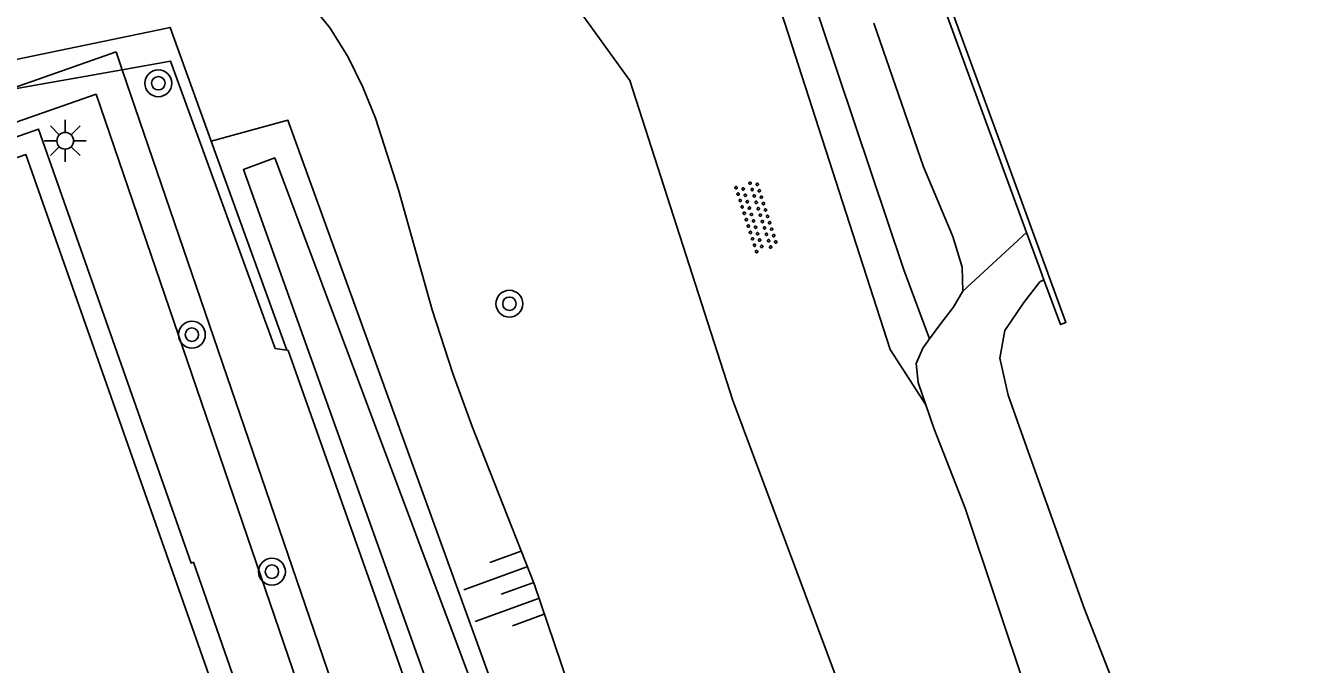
# Model space of a CAD drawing. Extents: x 135990 to 139000, y 393500 to 396000.
# Drawn here: x 136068.8 to 136106.61, y 395947.76 to 395966.79 of the extents above; entities that cross this region are included whole.
import ezdxf

# ---------------------------------------------------------------- set-up
doc = ezdxf.new("R2010")
doc.units = 0
for name, color, linetype in [('gg-afsc-hekwerk', 7, 'Continuous'), ('gg-knt-BGT kruinlijn', 7, 'Continuous'), ('gg-knt-bovenkant onderkant talud', 7, 'Continuous'), ('gg-knt-verharding', 7, 'Continuous'), ('gg-kntw-bovenkant insteek waterloop', 7, 'Continuous'), ('gg-kntw-waterlijn', 7, 'Continuous'), ('gt-grn-groengrens', 7, 'Continuous'), ('gt-symb-boom', 7, 'Continuous'), ('gt-symb-lichtmast', 7, 'Continuous'), ('gt-symb-overige verharding', 7, 'Continuous'), ('gt-symb-talud symbool', 7, 'Continuous'), ('gx-grn-maaiveld', 7, 'Continuous')]:
    doc.layers.add(name, color=color, linetype=linetype)

# ---------------------------------------------------------------- blocks, each defined once
blk = doc.blocks.new('gt0-LMAST')
at = {"layer": 'gt-symb-lichtmast'}
for p, q in [((-0.182, 0.173), (-0.447, 0.438)), ((-0.005, 0.246), (-0.005, 0.621)), ((0.172, 0.173), (0.437, 0.438)), ((-0.255, -0.004), (-0.63, -0.004)), ((-0.182, -0.181), (-0.447, -0.446)), ((-0.005, -0.254), (-0.005, -0.629)), ((0.437, -0.446), (0.172, -0.181)), ((0.245, -0.004), (0.62, -0.004))]:
    blk.add_line(p, q, dxfattribs=at)
blk.add_circle((-0.005, -0.004), 0.25, dxfattribs=at)
blk = doc.blocks.new('gt0-BOOM')
at = {"layer": 'gt-symb-boom'}
for radius in [0.4, 0.2]:
    blk.add_circle((0, 0), radius, dxfattribs=at)
blk = doc.blocks.new('gt0-TALUD_1')
at = {"layer": 'gt-symb-talud symbool'}
for p, q in [((-1, -1), (-1, 0)), ((-0.5, -2), (-0.5, 0)), ((0, -1), (0, 0)), ((0.5, -2), (0.5, 0)), ((1, -1), (1, 0))]:
    blk.add_line(p, q, dxfattribs=at)
blk = doc.blocks.new('gt0-OVH')
at = {"layer": 'gt-symb-overige verharding'}
for points in [[(-0.972, 0.298), (-0.967, 0.308), (-0.965, 0.319), (-0.966, 0.33), (-0.971, 0.34), (-0.978, 0.348), (-0.988, 0.353), (-0.999, 0.355), (-1.01, 0.354), (-1.02, 0.349), (-1.028, 0.342), (-1.033, 0.332), (-1.035, 0.321), (-1.034, 0.31), (-1.029, 0.3), (-1.022, 0.292), (-1.012, 0.287), (-1.001, 0.285), (-0.99, 0.286), (-0.98, 0.291)], [(-0.872, 0.106), (-0.867, 0.116), (-0.865, 0.126), (-0.866, 0.137), (-0.871, 0.147), (-0.878, 0.156), (-0.888, 0.161), (-0.899, 0.163), (-0.91, 0.162), (-0.92, 0.157), (-0.928, 0.15), (-0.933, 0.14), (-0.935, 0.129), (-0.934, 0.118), (-0.929, 0.108), (-0.922, 0.1), (-0.912, 0.095), (-0.901, 0.092), (-0.89, 0.094), (-0.88, 0.098)], [(-0.772, 0.298), (-0.767, 0.308), (-0.765, 0.319), (-0.766, 0.33), (-0.771, 0.34), (-0.778, 0.348), (-0.788, 0.353), (-0.799, 0.355), (-0.81, 0.354), (-0.82, 0.349), (-0.828, 0.342), (-0.833, 0.332), (-0.835, 0.321), (-0.834, 0.31), (-0.829, 0.3), (-0.822, 0.292), (-0.812, 0.287), (-0.801, 0.285), (-0.79, 0.286), (-0.78, 0.291)], [(-0.672, 0.106), (-0.667, 0.116), (-0.665, 0.126), (-0.666, 0.137), (-0.671, 0.147), (-0.678, 0.156), (-0.688, 0.161), (-0.699, 0.163), (-0.71, 0.162), (-0.72, 0.157), (-0.728, 0.15), (-0.733, 0.14), (-0.735, 0.129), (-0.734, 0.118), (-0.729, 0.108), (-0.722, 0.1), (-0.712, 0.095), (-0.701, 0.092), (-0.69, 0.094), (-0.68, 0.098)], [(-0.572, 0.298), (-0.567, 0.308), (-0.565, 0.319), (-0.566, 0.33), (-0.571, 0.34), (-0.578, 0.348), (-0.588, 0.353), (-0.599, 0.355), (-0.61, 0.354), (-0.62, 0.349), (-0.628, 0.342), (-0.633, 0.332), (-0.635, 0.321), (-0.634, 0.31), (-0.629, 0.3), (-0.622, 0.292), (-0.612, 0.287), (-0.601, 0.285), (-0.59, 0.286), (-0.58, 0.291)], [(-0.472, 0.106), (-0.467, 0.116), (-0.465, 0.126), (-0.466, 0.137), (-0.471, 0.147), (-0.478, 0.156), (-0.488, 0.161), (-0.499, 0.163), (-0.51, 0.162), (-0.52, 0.157), (-0.528, 0.15), (-0.533, 0.14), (-0.535, 0.129), (-0.534, 0.118), (-0.529, 0.108), (-0.522, 0.1), (-0.512, 0.095), (-0.501, 0.092), (-0.49, 0.094), (-0.48, 0.098)], [(-0.372, 0.298), (-0.367, 0.308), (-0.365, 0.319), (-0.366, 0.33), (-0.371, 0.34), (-0.378, 0.348), (-0.388, 0.353), (-0.399, 0.355), (-0.41, 0.354), (-0.42, 0.349), (-0.428, 0.342), (-0.433, 0.332), (-0.435, 0.321), (-0.434, 0.31), (-0.429, 0.3), (-0.422, 0.292), (-0.412, 0.287), (-0.401, 0.285), (-0.39, 0.286), (-0.38, 0.291)], [(-0.272, 0.106), (-0.267, 0.116), (-0.265, 0.126), (-0.266, 0.137), (-0.271, 0.147), (-0.278, 0.156), (-0.288, 0.161), (-0.299, 0.163), (-0.31, 0.162), (-0.32, 0.157), (-0.328, 0.15), (-0.333, 0.14), (-0.335, 0.129), (-0.334, 0.118), (-0.329, 0.108), (-0.322, 0.1), (-0.312, 0.095), (-0.301, 0.092), (-0.29, 0.094), (-0.28, 0.098)], [(-0.172, 0.298), (-0.167, 0.308), (-0.165, 0.319), (-0.166, 0.33), (-0.171, 0.34), (-0.178, 0.348), (-0.188, 0.353), (-0.199, 0.355), (-0.21, 0.354), (-0.22, 0.349), (-0.228, 0.342), (-0.233, 0.332), (-0.235, 0.321), (-0.234, 0.31), (-0.229, 0.3), (-0.222, 0.292), (-0.212, 0.287), (-0.201, 0.285), (-0.19, 0.286), (-0.18, 0.291)], [(-0.072, 0.106), (-0.067, 0.116), (-0.065, 0.126), (-0.066, 0.137), (-0.071, 0.147), (-0.078, 0.156), (-0.088, 0.161), (-0.099, 0.163), (-0.11, 0.162), (-0.12, 0.157), (-0.128, 0.15), (-0.133, 0.14), (-0.135, 0.129), (-0.134, 0.118), (-0.129, 0.108), (-0.122, 0.1), (-0.112, 0.095), (-0.101, 0.092), (-0.09, 0.094), (-0.08, 0.098)], [(0.028, 0.298), (0.033, 0.308), (0.035, 0.319), (0.034, 0.33), (0.029, 0.34), (0.022, 0.348), (0.012, 0.353), (0.001, 0.355), (-0.01, 0.354), (-0.02, 0.349), (-0.028, 0.342), (-0.033, 0.332), (-0.035, 0.321), (-0.034, 0.31), (-0.029, 0.3), (-0.022, 0.292), (-0.012, 0.287), (-0.001, 0.285), (0.01, 0.286), (0.02, 0.291)], [(0.128, 0.106), (0.133, 0.116), (0.135, 0.126), (0.134, 0.137), (0.129, 0.147), (0.122, 0.156), (0.112, 0.161), (0.101, 0.163), (0.09, 0.162), (0.08, 0.157), (0.072, 0.15), (0.067, 0.14), (0.065, 0.129), (0.066, 0.118), (0.071, 0.108), (0.078, 0.1), (0.088, 0.095), (0.099, 0.092), (0.11, 0.094), (0.12, 0.098)], [(0.228, 0.298), (0.233, 0.308), (0.235, 0.319), (0.234, 0.33), (0.229, 0.34), (0.222, 0.348), (0.212, 0.353), (0.201, 0.355), (0.19, 0.354), (0.18, 0.349), (0.172, 0.342), (0.167, 0.332), (0.165, 0.321), (0.166, 0.31), (0.171, 0.3), (0.178, 0.292), (0.188, 0.287), (0.199, 0.285), (0.21, 0.286), (0.22, 0.291)], [(0.328, 0.106), (0.333, 0.116), (0.335, 0.126), (0.334, 0.137), (0.329, 0.147), (0.322, 0.156), (0.312, 0.161), (0.301, 0.163), (0.29, 0.162), (0.28, 0.157), (0.272, 0.15), (0.267, 0.14), (0.265, 0.129), (0.266, 0.118), (0.271, 0.108), (0.278, 0.1), (0.288, 0.095), (0.299, 0.092), (0.31, 0.094), (0.32, 0.098)], [(0.428, 0.298), (0.433, 0.308), (0.435, 0.319), (0.434, 0.33), (0.429, 0.34), (0.422, 0.348), (0.412, 0.353), (0.401, 0.355), (0.39, 0.354), (0.38, 0.349), (0.372, 0.342), (0.367, 0.332), (0.365, 0.321), (0.366, 0.31), (0.371, 0.3), (0.378, 0.292), (0.388, 0.287), (0.399, 0.285), (0.41, 0.286), (0.42, 0.291)], [(0.528, 0.106), (0.533, 0.116), (0.535, 0.126), (0.534, 0.137), (0.529, 0.147), (0.522, 0.156), (0.512, 0.161), (0.501, 0.163), (0.49, 0.162), (0.48, 0.157), (0.472, 0.15), (0.467, 0.14), (0.465, 0.129), (0.466, 0.118), (0.471, 0.108), (0.478, 0.1), (0.488, 0.095), (0.499, 0.092), (0.51, 0.094), (0.52, 0.098)], [(0.628, 0.298), (0.633, 0.308), (0.635, 0.319), (0.634, 0.33), (0.629, 0.34), (0.622, 0.348), (0.612, 0.353), (0.601, 0.355), (0.59, 0.354), (0.58, 0.349), (0.572, 0.342), (0.567, 0.332), (0.565, 0.321), (0.566, 0.31), (0.571, 0.3), (0.578, 0.292), (0.588, 0.287), (0.599, 0.285), (0.61, 0.286), (0.62, 0.291)], [(0.728, 0.106), (0.733, 0.116), (0.735, 0.126), (0.734, 0.137), (0.729, 0.147), (0.722, 0.156), (0.712, 0.161), (0.701, 0.163), (0.69, 0.162), (0.68, 0.157), (0.672, 0.15), (0.667, 0.14), (0.665, 0.129), (0.666, 0.118), (0.671, 0.108), (0.678, 0.1), (0.688, 0.095), (0.699, 0.092), (0.71, 0.094), (0.72, 0.098)], [(0.828, 0.298), (0.833, 0.308), (0.835, 0.319), (0.834, 0.33), (0.829, 0.34), (0.822, 0.348), (0.812, 0.353), (0.801, 0.355), (0.79, 0.354), (0.78, 0.349), (0.772, 0.342), (0.767, 0.332), (0.765, 0.321), (0.766, 0.31), (0.771, 0.3), (0.778, 0.292), (0.788, 0.287), (0.799, 0.285), (0.81, 0.286), (0.82, 0.291)], [(0.928, 0.106), (0.933, 0.116), (0.935, 0.126), (0.934, 0.137), (0.929, 0.147), (0.922, 0.156), (0.912, 0.161), (0.901, 0.163), (0.89, 0.162), (0.88, 0.157), (0.872, 0.15), (0.867, 0.14), (0.865, 0.129), (0.866, 0.118), (0.871, 0.108), (0.878, 0.1), (0.888, 0.095), (0.899, 0.092), (0.91, 0.094), (0.92, 0.098)], [(1.028, 0.298), (1.033, 0.308), (1.035, 0.319), (1.034, 0.33), (1.029, 0.34), (1.022, 0.348), (1.012, 0.353), (1.001, 0.355), (0.99, 0.354), (0.98, 0.349), (0.972, 0.342), (0.967, 0.332), (0.965, 0.321), (0.966, 0.31), (0.971, 0.3), (0.978, 0.292), (0.988, 0.287), (0.999, 0.285), (1.01, 0.286), (1.02, 0.291)], [(-0.972, -0.142), (-0.967, -0.132), (-0.965, -0.121), (-0.966, -0.11), (-0.971, -0.1), (-0.978, -0.092), (-0.988, -0.087), (-0.999, -0.085), (-1.01, -0.086), (-1.02, -0.091), (-1.028, -0.098), (-1.033, -0.108), (-1.035, -0.119), (-1.034, -0.13), (-1.029, -0.14), (-1.022, -0.148), (-1.012, -0.153), (-1.001, -0.155), (-0.99, -0.154), (-0.98, -0.149)], [(-0.872, -0.334), (-0.867, -0.324), (-0.865, -0.314), (-0.866, -0.303), (-0.871, -0.293), (-0.878, -0.284), (-0.888, -0.279), (-0.899, -0.277), (-0.91, -0.278), (-0.92, -0.283), (-0.928, -0.29), (-0.933, -0.3), (-0.935, -0.311), (-0.934, -0.322), (-0.929, -0.332), (-0.922, -0.34), (-0.912, -0.345), (-0.901, -0.348), (-0.89, -0.346), (-0.88, -0.342)], [(-0.772, -0.142), (-0.767, -0.132), (-0.765, -0.121), (-0.766, -0.11), (-0.771, -0.1), (-0.778, -0.092), (-0.788, -0.087), (-0.799, -0.085), (-0.81, -0.086), (-0.82, -0.091), (-0.828, -0.098), (-0.833, -0.108), (-0.835, -0.119), (-0.834, -0.13), (-0.829, -0.14), (-0.822, -0.148), (-0.812, -0.153), (-0.801, -0.155), (-0.79, -0.154), (-0.78, -0.149)], [(-0.672, -0.334), (-0.667, -0.324), (-0.665, -0.314), (-0.666, -0.303), (-0.671, -0.293), (-0.678, -0.284), (-0.688, -0.279), (-0.699, -0.277), (-0.71, -0.278), (-0.72, -0.283), (-0.728, -0.29), (-0.733, -0.3), (-0.735, -0.311), (-0.734, -0.322), (-0.729, -0.332), (-0.722, -0.34), (-0.712, -0.345), (-0.701, -0.348), (-0.69, -0.346), (-0.68, -0.342)], [(-0.572, -0.142), (-0.567, -0.132), (-0.565, -0.121), (-0.566, -0.11), (-0.571, -0.1), (-0.578, -0.092), (-0.588, -0.087), (-0.599, -0.085), (-0.61, -0.086), (-0.62, -0.091), (-0.628, -0.098), (-0.633, -0.108), (-0.635, -0.119), (-0.634, -0.13), (-0.629, -0.14), (-0.622, -0.148), (-0.612, -0.153), (-0.601, -0.155), (-0.59, -0.154), (-0.58, -0.149)], [(-0.472, -0.334), (-0.467, -0.324), (-0.465, -0.314), (-0.466, -0.303), (-0.471, -0.293), (-0.478, -0.284), (-0.488, -0.279), (-0.499, -0.277), (-0.51, -0.278), (-0.52, -0.283), (-0.528, -0.29), (-0.533, -0.3), (-0.535, -0.311), (-0.534, -0.322), (-0.529, -0.332), (-0.522, -0.34), (-0.512, -0.345), (-0.501, -0.348), (-0.49, -0.346), (-0.48, -0.342)], [(-0.372, -0.142), (-0.367, -0.132), (-0.365, -0.121), (-0.366, -0.11), (-0.371, -0.1), (-0.378, -0.092), (-0.388, -0.087), (-0.399, -0.085), (-0.41, -0.086), (-0.42, -0.091), (-0.428, -0.098), (-0.433, -0.108), (-0.435, -0.119), (-0.434, -0.13), (-0.429, -0.14), (-0.422, -0.148), (-0.412, -0.153), (-0.401, -0.155), (-0.39, -0.154), (-0.38, -0.149)], [(-0.272, -0.334), (-0.267, -0.324), (-0.265, -0.314), (-0.266, -0.303), (-0.271, -0.293), (-0.278, -0.284), (-0.288, -0.279), (-0.299, -0.277), (-0.31, -0.278), (-0.32, -0.283), (-0.328, -0.29), (-0.333, -0.3), (-0.335, -0.311), (-0.334, -0.322), (-0.329, -0.332), (-0.322, -0.34), (-0.312, -0.345), (-0.301, -0.348), (-0.29, -0.346), (-0.28, -0.342)], [(-0.172, -0.142), (-0.167, -0.132), (-0.165, -0.121), (-0.166, -0.11), (-0.171, -0.1), (-0.178, -0.092), (-0.188, -0.087), (-0.199, -0.085), (-0.21, -0.086), (-0.22, -0.091), (-0.228, -0.098), (-0.233, -0.108), (-0.235, -0.119), (-0.234, -0.13), (-0.229, -0.14), (-0.222, -0.148), (-0.212, -0.153), (-0.201, -0.155), (-0.19, -0.154), (-0.18, -0.149)], [(-0.072, -0.334), (-0.067, -0.324), (-0.065, -0.314), (-0.066, -0.303), (-0.071, -0.293), (-0.078, -0.284), (-0.088, -0.279), (-0.099, -0.277), (-0.11, -0.278), (-0.12, -0.283), (-0.128, -0.29), (-0.133, -0.3), (-0.135, -0.311), (-0.134, -0.322), (-0.129, -0.332), (-0.122, -0.34), (-0.112, -0.345), (-0.101, -0.348), (-0.09, -0.346), (-0.08, -0.342)], [(0.028, -0.142), (0.033, -0.132), (0.035, -0.121), (0.034, -0.11), (0.029, -0.1), (0.022, -0.092), (0.012, -0.087), (0.001, -0.085), (-0.01, -0.086), (-0.02, -0.091), (-0.028, -0.098), (-0.033, -0.108), (-0.035, -0.119), (-0.034, -0.13), (-0.029, -0.14), (-0.022, -0.148), (-0.012, -0.153), (-0.001, -0.155), (0.01, -0.154), (0.02, -0.149)], [(0.128, -0.334), (0.133, -0.324), (0.135, -0.314), (0.134, -0.303), (0.129, -0.293), (0.122, -0.284), (0.112, -0.279), (0.101, -0.277), (0.09, -0.278), (0.08, -0.283), (0.072, -0.29), (0.067, -0.3), (0.065, -0.311), (0.066, -0.322), (0.071, -0.332), (0.078, -0.34), (0.088, -0.345), (0.099, -0.348), (0.11, -0.346), (0.12, -0.342)], [(0.228, -0.142), (0.233, -0.132), (0.235, -0.121), (0.234, -0.11), (0.229, -0.1), (0.222, -0.092), (0.212, -0.087), (0.201, -0.085), (0.19, -0.086), (0.18, -0.091), (0.172, -0.098), (0.167, -0.108), (0.165, -0.119), (0.166, -0.13), (0.171, -0.14), (0.178, -0.148), (0.188, -0.153), (0.199, -0.155), (0.21, -0.154), (0.22, -0.149)], [(0.328, -0.334), (0.333, -0.324), (0.335, -0.314), (0.334, -0.303), (0.329, -0.293), (0.322, -0.284), (0.312, -0.279), (0.301, -0.277), (0.29, -0.278), (0.28, -0.283), (0.272, -0.29), (0.267, -0.3), (0.265, -0.311), (0.266, -0.322), (0.271, -0.332), (0.278, -0.34), (0.288, -0.345), (0.299, -0.348), (0.31, -0.346), (0.32, -0.342)], [(0.428, -0.142), (0.433, -0.132), (0.435, -0.121), (0.434, -0.11), (0.429, -0.1), (0.422, -0.092), (0.412, -0.087), (0.401, -0.085), (0.39, -0.086), (0.38, -0.091), (0.372, -0.098), (0.367, -0.108), (0.365, -0.119), (0.366, -0.13), (0.371, -0.14), (0.378, -0.148), (0.388, -0.153), (0.399, -0.155), (0.41, -0.154), (0.42, -0.149)], [(0.528, -0.334), (0.533, -0.324), (0.535, -0.314), (0.534, -0.303), (0.529, -0.293), (0.522, -0.284), (0.512, -0.279), (0.501, -0.277), (0.49, -0.278), (0.48, -0.283), (0.472, -0.29), (0.467, -0.3), (0.465, -0.311), (0.466, -0.322), (0.471, -0.332), (0.478, -0.34), (0.488, -0.345), (0.499, -0.348), (0.51, -0.346), (0.52, -0.342)], [(0.628, -0.142), (0.633, -0.132), (0.635, -0.121), (0.634, -0.11), (0.629, -0.1), (0.622, -0.092), (0.612, -0.087), (0.601, -0.085), (0.59, -0.086), (0.58, -0.091), (0.572, -0.098), (0.567, -0.108), (0.565, -0.119), (0.566, -0.13), (0.571, -0.14), (0.578, -0.148), (0.588, -0.153), (0.599, -0.155), (0.61, -0.154), (0.62, -0.149)], [(0.728, -0.334), (0.733, -0.324), (0.735, -0.314), (0.734, -0.303), (0.729, -0.293), (0.722, -0.284), (0.712, -0.279), (0.701, -0.277), (0.69, -0.278), (0.68, -0.283), (0.672, -0.29), (0.667, -0.3), (0.665, -0.311), (0.666, -0.322), (0.671, -0.332), (0.678, -0.34), (0.688, -0.345), (0.699, -0.348), (0.71, -0.346), (0.72, -0.342)], [(0.828, -0.142), (0.833, -0.132), (0.835, -0.121), (0.834, -0.11), (0.829, -0.1), (0.822, -0.092), (0.812, -0.087), (0.801, -0.085), (0.79, -0.086), (0.78, -0.091), (0.772, -0.098), (0.767, -0.108), (0.765, -0.119), (0.766, -0.13), (0.771, -0.14), (0.778, -0.148), (0.788, -0.153), (0.799, -0.155), (0.81, -0.154), (0.82, -0.149)], [(0.928, -0.334), (0.933, -0.324), (0.935, -0.314), (0.934, -0.303), (0.929, -0.293), (0.922, -0.284), (0.912, -0.279), (0.901, -0.277), (0.89, -0.278), (0.88, -0.283), (0.872, -0.29), (0.867, -0.3), (0.865, -0.311), (0.866, -0.322), (0.871, -0.332), (0.878, -0.34), (0.888, -0.345), (0.899, -0.348), (0.91, -0.346), (0.92, -0.342)], [(1.028, -0.142), (1.033, -0.132), (1.035, -0.121), (1.034, -0.11), (1.029, -0.1), (1.022, -0.092), (1.012, -0.087), (1.001, -0.085), (0.99, -0.086), (0.98, -0.091), (0.972, -0.098), (0.967, -0.108), (0.965, -0.119), (0.966, -0.13), (0.971, -0.14), (0.978, -0.148), (0.988, -0.153), (0.999, -0.155), (1.01, -0.154), (1.02, -0.149)]]:
    blk.add_lwpolyline(points, close=True, dxfattribs=at)

msp = doc.modelspace()

# ---------------------------------------------------------------- linework, layer by layer
at = {"layer": 'gg-afsc-hekwerk'}
msp.add_line((136068.261, 395964.861), (136071.685, 395965.472), dxfattribs=at)
for points in [[(136071.685, 395965.472), (136073.125, 395965.729), (136076.238, 395957.176), (136076.591, 395957.119)], [(136071.685, 395965.472), (136073.125, 395965.729), (136076.238, 395957.176), (136076.591, 395957.119)], [(136013.297, 395944.096), (136069.189, 395963.707), (136073.735, 395950.784), (136073.804, 395950.808), (136075.049, 395947.25), (136074.985, 395947.228), (136077.216, 395940.886), (136078.717, 395941.38), (136080.519, 395936.204), (136079.048, 395935.657), (136082.477, 395925.857), (136082.504, 395925.866)], [(136076.591, 395957.119), (136076.633, 395957.112), (136095.22, 395904.613), (136111.438, 395858.672)], [(136076.591, 395957.119), (136076.633, 395957.112), (136095.22, 395904.613), (136111.438, 395858.672)]]:
    msp.add_lwpolyline(points, dxfattribs=at)
at = {"layer": 'gg-knt-BGT kruinlijn'}
for p, q in [((136094.082, 395966.855), (136095.553, 395962.585)), ((136095.553, 395962.585), (136096.435, 395960.503)), ((136096.435, 395960.503), (136096.714, 395959.594)), ((136096.441, 395958.393), (136096.069, 395957.913)), ((136096.069, 395957.913), (136095.736, 395957.46)), ((136095.736, 395957.46), (136095.536, 395957.188)), ((136095.536, 395957.188), (136095.34, 395956.731)), ((136095.34, 395956.731), (136095.401, 395956.163)), ((136095.625, 395955.501), (136095.401, 395956.163)), ((136095.625, 395955.501), (136095.862, 395954.799)), ((136095.862, 395954.799), (136096.801, 395952.424)), ((136096.801, 395952.424), (136098.927, 395946.062))]:
    msp.add_line(p, q, dxfattribs=at)
msp.add_lwpolyline([(136077.204, 395967.547), (136077.882, 395966.714), (136078.415, 395965.847), (136078.855, 395964.952), (136079.226, 395964.032), (136079.913, 395961.893), (136080.923, 395958.328), (136081.535, 395956.425), (136082.106, 395954.854), (136083.962, 395950.162), (136085.569, 395945.427), (136086.242, 395943.573), (136090.304, 395933.157), (136091.433, 395930.09), (136093.067, 395925.364), (136093.957, 395923.013), (136095.371, 395919.582), (136098.589, 395912.101), (136099.492, 395909.663), (136101.02, 395904.901), (136101.725, 395902.928)], dxfattribs=at)
at = {"layer": 'gg-knt-bovenkant onderkant talud'}
msp.add_line((136051.282, 395962.185), (136072.97, 395966.702), dxfattribs=at)
msp.add_lwpolyline([(136072.97, 395966.702), (136073.11, 395966.731), (136074.337, 395963.35)], dxfattribs=at)
at = {"layer": 'gg-knt-verharding'}
msp.add_lwpolyline([(136046.773, 395850.912), (136101.471, 395870.164), (136068.815, 395962.949), (136014.049, 395943.734), (136046.773, 395850.912)], dxfattribs=at)
at = {"layer": 'gg-kntw-bovenkant insteek waterloop'}
msp.add_line((136074.337, 395963.35), (136076.591, 395957.119), dxfattribs=at)
msp.add_lwpolyline([(136114.344, 395859.824), (136100.745, 395895.836), (136087.665, 395933.499), (136076.623, 395963.97), (136074.337, 395963.35)], dxfattribs=at)
at = {"layer": 'gg-kntw-waterlijn'}
msp.add_lwpolyline([(136113.492, 395859.486), (136096.948, 395904.455), (136087.39, 395933.074), (136076.227, 395962.85), (136075.297, 395962.501), (136103.1, 395884.834), (136112.551, 395859.113)], dxfattribs=at)
at = {"layer": 'gt-grn-groengrens'}
for p, q in [((136068.261, 395964.861), (136071.503, 395966.006)), ((136071.503, 395966.006), (136071.685, 395965.472))]:
    msp.add_line(p, q, dxfattribs=at)
for points in [[(136071.685, 395965.472), (136079.224, 395943.444), (136078.319, 395943.134)], [(136000, 395939.952), (136070.907, 395964.744), (136077.317, 395946.013)]]:
    msp.add_lwpolyline(points, dxfattribs=at)
at = {"layer": 'gx-grn-maaiveld'}
for p, q in [((136098.631, 395960.627), (136094.891, 395970.827)), ((136098.631, 395960.627), (136096.728, 395958.885)), ((136096.728, 395958.885), (136096.714, 395959.594)), ((136096.728, 395958.885), (136096.441, 395958.393))]:
    msp.add_line(p, q, dxfattribs=at)
for points in [[(136082.84, 395993.464), (136094.566, 395957.14), (136095.625, 395955.501)], [(136095.736, 395957.46), (136094.971, 395959.52), (136088.591, 395978.51), (136090.122, 395980.692)], [(136091.891, 395979.511), (136093.757, 395974.443), (136097.688, 395963.715), (136099.8, 395957.946), (136099.636, 395957.886), (136099.147, 395959.22)], [(136164.711, 395751.666), (136162.661, 395758.829), (136160.097, 395769.164), (136157.652, 395776.684), (136154.592, 395786.426), (136136.857, 395832.005), (136109.394, 395903.412), (136089.873, 395955.63), (136086.811, 395965.15), (136083.551, 395969.67)], [(136099.147, 395959.22), (136098.996, 395959.632), (136098.631, 395960.627)], [(136099.147, 395959.22), (136099.026, 395959.159), (136098.548, 395958.546), (136097.98, 395957.712), (136097.833, 395956.881), (136098.08, 395955.785), (136098.682, 395954.081), (136100.349, 395949.441), (136103.428, 395941.529)]]:
    msp.add_lwpolyline(points, dxfattribs=at)

# ---------------------------------------------------------------- block references
at = {"layer": 'gt-symb-boom'}
for p in [(136072.762, 395965.07), (136083.22, 395958.506), (136073.761, 395957.585), (136076.145, 395950.528)]:
    msp.add_blockref('gt0-BOOM', p, dxfattribs=at)
at = {"layer": 'gt-symb-lichtmast'}
msp.add_blockref('gt0-LMAST', (136069.992, 395963.362), dxfattribs=at)
at = {"layer": 'gt-symb-overige verharding', "rotation": 107.81888891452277}
msp.add_blockref('gt0-OVH', (136090.583, 395961.107), dxfattribs=at)
at = {"layer": 'gt-symb-talud symbool', "xscale": 0.999940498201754, "yscale": 0.9999404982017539, "rotation": -70.06095208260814}
msp.add_blockref('gt0-TALUD_1', (136083.914, 395950.199), dxfattribs=at)

doc.saveas('drawing.dxf')
